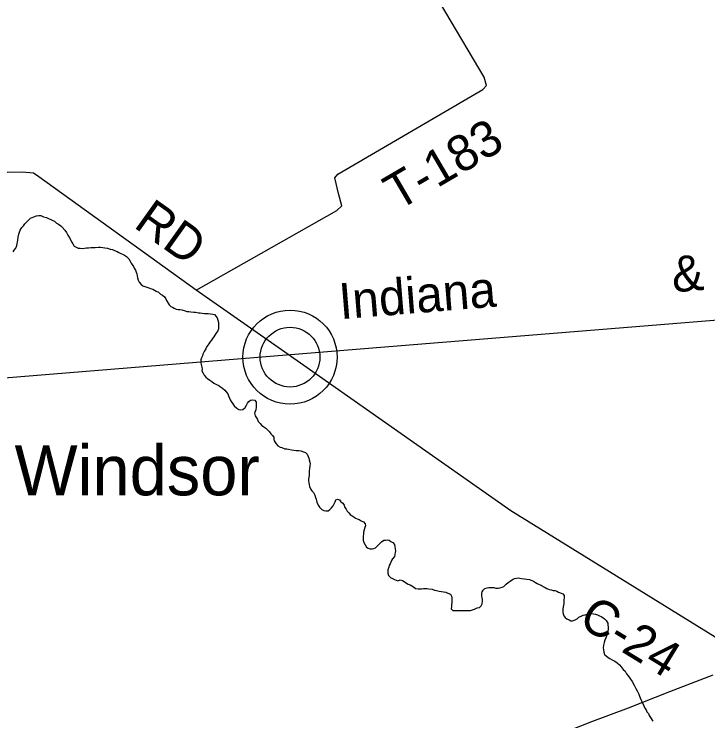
# Model space of a CAD drawing. Extents: x 0 to 1064, y 0 to 440.
# Drawn here: x 367.67 to 385.2, y 62 to 79.88 of the extents above; entities that cross this region are included whole.
import ezdxf

# ---------------------------------------------------------------- set-up
doc = ezdxf.new("R2010")
doc.units = 0
for name, color, linetype in [('GM_X_County_Road', 7, 'Continuous'), ('GM_X_County_Road_Text', 7, 'Continuous'), ('GM_X_Minor_River', 7, 'Continuous'), ('GM_X_Rail_Line', 7, 'Continuous'), ('GM_X_Rail_Line_Text', 7, 'Continuous'), ('GM_X_State_Route', 7, 'Continuous'), ('GM_X_Township_Road', 7, 'Continuous'), ('GM_X_Township_Road_Text', 7, 'Continuous'), ('GM_X_Unincorporated', 7, 'Continuous'), ('GM_X_Unincorporated_Location', 7, 'Continuous'), ('GM_X_Unincorporated_Text', 7, 'Continuous')]:
    doc.layers.add(name, color=color, linetype=linetype)

msp = doc.modelspace()

# ---------------------------------------------------------------- linework, layer by layer
at = {"layer": 'GM_X_County_Road'}
for points in [[(374.507, 71.33), (372.27, 72.9), (368.291, 75.769), (368.159, 75.856), (367.867, 75.885), (362.558, 75.761), (360.734, 75.905), (359.635, 76.08), (358.571, 76.181), (357.992, 76.105), (357.429, 75.907), (356.927, 75.727), (354.046, 75.188), (352.338, 74.965), (351.809, 75.028), (350.645, 75.289), (348.214, 75.929), (348.075, 76.096), (347.933, 76.267), (345.702, 81.875)], [(386.313, 63.548), (380.222, 67.319), (374.508, 71.329), (374.507, 71.33)]]:
    msp.add_lwpolyline(points, dxfattribs=at)
at = {"layer": 'GM_X_Minor_River'}
for points in [[(367.638, 73.87), (367.67, 73.912), (367.707, 73.959), (367.733, 74.026), (367.746, 74.068), (367.754, 74.122), (367.761, 74.165), (367.769, 74.238), (367.783, 74.316), (367.803, 74.364), (367.822, 74.413), (367.86, 74.485), (367.904, 74.526), (367.936, 74.574), (367.979, 74.622), (368.023, 74.663), (368.079, 74.717), (368.122, 74.734), (368.165, 74.757), (368.227, 74.78), (368.288, 74.784), (368.337, 74.783), (368.409, 74.757), (368.482, 74.737), (368.536, 74.712), (368.596, 74.686), (368.644, 74.66), (368.686, 74.641), (368.74, 74.597), (368.788, 74.566), (368.842, 74.528), (368.883, 74.49), (368.948, 74.416), (368.99, 74.36), (369.024, 74.292), (369.06, 74.237), (369.089, 74.181), (369.117, 74.12), (369.147, 74.071), (369.182, 74.015), (369.236, 73.983), (369.284, 73.958), (369.333, 73.957), (369.393, 73.955), (369.448, 73.96), (369.497, 73.965), (369.546, 73.97), (369.601, 73.975), (369.668, 73.979), (369.711, 73.978), (369.802, 73.982), (369.845, 73.987), (369.905, 73.979), (369.96, 73.972), (370.027, 73.958), (370.093, 73.938), (370.148, 73.925), (370.202, 73.905), (370.268, 73.879), (370.316, 73.854), (370.364, 73.828), (370.406, 73.809), (370.454, 73.784), (370.502, 73.746), (370.568, 73.69), (370.597, 73.628), (370.626, 73.579), (370.679, 73.499), (370.702, 73.455), (370.731, 73.406), (370.754, 73.351), (370.771, 73.308), (370.776, 73.265), (370.787, 73.21), (370.804, 73.155), (370.827, 73.1), (370.874, 73.044), (370.922, 73.012), (370.97, 72.987), (371.019, 72.974), (371.073, 72.954), (371.115, 72.941), (371.169, 72.921), (371.212, 72.902), (371.254, 72.877), (371.314, 72.851), (371.367, 72.801), (371.415, 72.769), (371.463, 72.726), (371.498, 72.676), (371.521, 72.633), (371.562, 72.571), (371.586, 72.528), (371.627, 72.485), (371.669, 72.465), (371.712, 72.446), (371.76, 72.421)], [(371.76, 72.421), (371.808, 72.413), (371.851, 72.412), (371.905, 72.399), (371.99, 72.379), (372.032, 72.359), (372.081, 72.358), (372.135, 72.351), (372.208, 72.343), (372.251, 72.342), (372.323, 72.328), (372.366, 72.327), (372.421, 72.32), (372.481, 72.312), (372.53, 72.311), (372.573, 72.31), (372.627, 72.302), (372.688, 72.295), (372.73, 72.282), (372.766, 72.238), (372.795, 72.195), (372.812, 72.14), (372.829, 72.079), (372.828, 72.036), (372.832, 71.963), (372.831, 71.921), (372.811, 71.872), (372.767, 71.8), (372.735, 71.759), (372.71, 71.717), (372.678, 71.675), (372.653, 71.633), (372.609, 71.585), (372.584, 71.543), (372.539, 71.472), (372.514, 71.417), (372.469, 71.346), (372.437, 71.279), (372.424, 71.237), (372.398, 71.189), (372.385, 71.135), (372.383, 71.068), (372.394, 71.019), (372.411, 70.952), (372.416, 70.903), (372.414, 70.854), (372.444, 70.799), (372.467, 70.75), (372.508, 70.7), (372.556, 70.662), (372.616, 70.618), (372.663, 70.587), (372.717, 70.549), (372.783, 70.511), (372.837, 70.485), (372.885, 70.454), (372.933, 70.422), (372.993, 70.372), (373.028, 70.329), (373.064, 70.279), (373.087, 70.224), (373.11, 70.169), (373.127, 70.126), (373.156, 70.083), (373.191, 70.021), (373.226, 69.971), (373.292, 69.915), (373.346, 69.883), (373.388, 69.87), (373.443, 69.881), (373.505, 69.934), (373.537, 69.988), (373.563, 70.036), (373.601, 70.084), (373.644, 70.113), (373.693, 70.124), (373.747, 70.117), (373.783, 70.067), (373.787, 70), (373.786, 69.94), (373.772, 69.873), (373.759, 69.831), (373.745, 69.783), (373.756, 69.721), (373.791, 69.666), (373.814, 69.623), (373.837, 69.58), (373.885, 69.53), (373.92, 69.486), (373.974, 69.443), (374.028, 69.405), (374.081, 69.355), (374.123, 69.317), (374.158, 69.268), (374.2, 69.224), (374.229, 69.181), (374.234, 69.126), (374.239, 69.084), (374.286, 69.009), (374.333, 68.96), (374.387, 68.928)], [(374.387, 68.928), (374.436, 68.915), (374.508, 68.889), (374.563, 68.881), (374.605, 68.874), (374.678, 68.86), (374.739, 68.853), (374.799, 68.845), (374.866, 68.843), (374.909, 68.836), (374.981, 68.81), (375.029, 68.791), (375.071, 68.747), (375.094, 68.692), (375.111, 68.649), (375.122, 68.606), (375.139, 68.545), (375.15, 68.502), (375.142, 68.454), (375.134, 68.375), (375.127, 68.332), (375.125, 68.253), (375.124, 68.211), (375.117, 68.169), (375.11, 68.126), (375.109, 68.078), (375.113, 68.023), (375.125, 67.98), (375.129, 67.931), (375.158, 67.876), (375.188, 67.826), (375.229, 67.777), (375.264, 67.715), (375.287, 67.654), (375.304, 67.611), (375.32, 67.537), (375.349, 67.458), (375.384, 67.408), (375.444, 67.352), (375.492, 67.327), (375.546, 67.313), (375.601, 67.318), (375.644, 67.347), (375.688, 67.389), (375.732, 67.442), (375.758, 67.49), (375.777, 67.545), (375.797, 67.593), (375.84, 67.61), (375.888, 67.597), (375.923, 67.547), (375.971, 67.51), (376.006, 67.46), (376.029, 67.405), (376.059, 67.355), (376.088, 67.312), (376.123, 67.269), (376.159, 67.225), (376.207, 67.194), (376.255, 67.162), (376.296, 67.131), (376.339, 67.118), (376.387, 67.098), (376.441, 67.067), (376.495, 67.035), (376.536, 66.991), (376.547, 66.936), (376.534, 66.894), (376.514, 66.834), (376.501, 66.773), (376.493, 66.731), (376.492, 66.67), (376.485, 66.622), (376.489, 66.573), (376.506, 66.512), (376.535, 66.456), (376.57, 66.401), (376.618, 66.375), (376.661, 66.356), (376.715, 66.355), (376.758, 66.366), (376.801, 66.383), (376.845, 66.424), (376.901, 66.478), (376.951, 66.531), (377.007, 66.572), (377.05, 66.578), (377.092, 66.583), (377.147, 66.575), (377.189, 66.538), (377.237, 66.518), (377.278, 66.463), (377.289, 66.402), (377.294, 66.359), (377.305, 66.304), (377.297, 66.261), (377.29, 66.213), (377.277, 66.165), (377.233, 66.105), (377.207, 66.057), (377.175, 65.979)], [(377.175, 65.979), (377.149, 65.931), (377.136, 65.888), (377.11, 65.822), (377.109, 65.78), (377.114, 65.737), (377.125, 65.682), (377.178, 65.632), (377.232, 65.606), (377.28, 65.581), (377.323, 65.562), (377.365, 65.548), (377.426, 65.571), (377.481, 65.552), (377.523, 65.526), (377.582, 65.488), (377.624, 65.463), (377.673, 65.444), (377.757, 65.393), (377.81, 65.355), (377.877, 65.342), (377.92, 65.341), (377.962, 65.346), (378.017, 65.35), (378.06, 65.355), (378.102, 65.348), (378.151, 65.347), (378.23, 65.333), (378.29, 65.313), (378.339, 65.3), (378.411, 65.286), (378.466, 65.279), (378.521, 65.271), (378.575, 65.258), (378.629, 65.238), (378.696, 65.212), (378.725, 65.157), (378.73, 65.114), (378.728, 65.06), (378.727, 64.993), (378.725, 64.944), (378.718, 64.896), (378.717, 64.841), (378.758, 64.797), (378.819, 64.796), (378.892, 64.794), (378.953, 64.799), (379.02, 64.797), (379.063, 64.796), (379.142, 64.794), (379.203, 64.799), (379.252, 64.81), (379.307, 64.833), (379.369, 64.862), (379.43, 64.872), (379.474, 64.914), (379.493, 64.968), (379.507, 65.029), (379.502, 65.077), (379.497, 65.12), (379.492, 65.163), (379.487, 65.224), (379.494, 65.266), (379.52, 65.314), (379.564, 65.356), (379.625, 65.372), (379.668, 65.377), (379.735, 65.376), (379.789, 65.374), (379.838, 65.361), (379.899, 65.36), (379.941, 65.371), (380.003, 65.388), (380.046, 65.405), (380.102, 65.464), (380.158, 65.505), (380.208, 65.541), (380.263, 65.582), (380.313, 65.605), (380.362, 65.616), (380.404, 65.621), (380.447, 65.614), (380.495, 65.601), (380.568, 65.593), (380.623, 65.585), (380.689, 65.578), (380.75, 65.552), (380.792, 65.539), (380.846, 65.507), (380.888, 65.482), (380.936, 65.456), (380.99, 65.437), (381.038, 65.405), (381.086, 65.374), (381.134, 65.348), (381.188, 65.329), (381.243, 65.315), (381.291, 65.302), (381.346, 65.3), (381.388, 65.281), (381.43, 65.262)], [(381.43, 65.262), (381.49, 65.236), (381.533, 65.217), (381.568, 65.173), (381.567, 65.119), (381.565, 65.064), (381.564, 65.022), (381.557, 64.973), (381.55, 64.931), (381.535, 64.834), (381.539, 64.755), (381.544, 64.712), (381.561, 64.663), (381.591, 64.62), (381.638, 64.582), (381.693, 64.556), (381.735, 64.537), (381.783, 64.536), (381.845, 64.559), (381.894, 64.582), (381.944, 64.623), (381.999, 64.652), (382.049, 64.675), (382.104, 64.686), (382.153, 64.703), (382.214, 64.714), (382.269, 64.719), (382.311, 64.712), (382.36, 64.704), (382.408, 64.685), (382.462, 64.665), (382.505, 64.646), (382.546, 64.621), (382.588, 64.589), (382.63, 64.54), (382.671, 64.478), (382.676, 64.429), (382.68, 64.374), (382.679, 64.32), (382.671, 64.259), (382.658, 64.217), (382.651, 64.174), (382.619, 64.108), (382.599, 64.042), (382.579, 63.988), (382.565, 63.915), (382.558, 63.854), (382.562, 63.8), (382.573, 63.745), (382.59, 63.683), (382.632, 63.646), (382.679, 63.608), (382.721, 63.583), (382.781, 63.545), (382.847, 63.513), (382.907, 63.469), (382.967, 63.425), (383.008, 63.375), (383.061, 63.301), (383.109, 63.257), (383.144, 63.196), (383.191, 63.14), (383.226, 63.084), (383.291, 62.998), (383.338, 62.911), (383.384, 62.825), (383.413, 62.764), (383.454, 62.678), (383.477, 62.628), (383.488, 62.586), (383.517, 62.524), (383.546, 62.463), (383.58, 62.383), (383.609, 62.327), (383.639, 62.284), (383.662, 62.235), (383.697, 62.191), (383.72, 62.136), (383.749, 62.087), (383.808, 61.994)]]:
    msp.add_lwpolyline(points, dxfattribs=at)
at = {"layer": 'GM_X_Rail_Line'}
msp.add_lwpolyline([(294.878, 64.688), (295.462, 64.818), (295.993, 64.914), (296.456, 64.984), (296.949, 65.05), (297.395, 65.101), (298.637, 65.203), (300.032, 65.313), (301.845, 65.455), (308.155, 65.944), (313.085, 66.333), (315.754, 66.545), (319.164, 66.817), (322.97, 67.113), (325.111, 67.285), (328.704, 67.57), (338.651, 68.362), (347.277, 69.057), (351.435, 69.397), (364.628, 70.454), (374.547, 71.26), (377.035, 71.469), (383.382, 71.976), (390.331, 72.542)], dxfattribs=at)
at = {"layer": 'GM_X_State_Route'}
msp.add_lwpolyline([(367.195, 56.191), (368.034, 56.502), (368.978, 56.871), (369.792, 57.183), (370.643, 57.499), (371.533, 57.87), (372.408, 58.18), (373.001, 58.405), (373.42, 58.565), (374.229, 58.889), (374.994, 59.177), (375.87, 59.518), (376.82, 59.88), (377.746, 60.243), (378.671, 60.582), (379.973, 61.087), (381.195, 61.564), (382.269, 61.984), (383.194, 62.335), (384.237, 62.743), (385.336, 63.169)], dxfattribs=at)
at = {"layer": 'GM_X_Township_Road'}
msp.add_lwpolyline([(372.27, 72.9), (375.82, 74.917), (375.949, 75.03), (375.869, 75.342), (375.772, 75.744), (375.846, 75.834), (379.514, 77.971), (379.606, 78.073), (379.543, 78.287), (377.61, 81.562), (377.383, 81.833), (376.882, 82.108), (375.97, 82.554), (375.862, 82.695), (375.687, 83.148), (375.549, 83.308), (375.362, 83.42), (375.26, 83.47), (375.08, 83.631), (372.777, 87.788)], dxfattribs=at)
at = {"layer": 'GM_X_Unincorporated'}
for radius in [1.19, 0.755]:
    msp.add_circle((374.64, 71.204), radius, dxfattribs=at)
at = {"layer": 'GM_X_Unincorporated_Location'}
msp.add_line((374.64, 71.204), (374.64, 71.204), dxfattribs=at)

# ---------------------------------------------------------------- texts
at = {"layer": 'GM_X_County_Road_Text'}
for s, rotation, p in [('RD', 324.52, (370.657, 74.508)), ('C-24', 328.5044, (381.891, 64.443))]:
    msp.add_text(s, height=0.9091, rotation=rotation, dxfattribs=at).set_placement(p)
at = {"layer": 'GM_X_Rail_Line_Text'}
for s, height, rotation, p in [('&', 0.906, 4.6534, (384.32, 72.842)), ('Indiana', 0.9061, 4.6497, (375.913, 72.163))]:
    msp.add_text(s, height=height, rotation=rotation, dxfattribs=at).set_placement(p)
at = {"layer": 'GM_X_Township_Road_Text'}
msp.add_text('T-183', height=0.9091, rotation=30.3362, dxfattribs=at).set_placement((377.366, 74.895))
at = {"layer": 'GM_X_Unincorporated_Text'}
msp.add_text('Windsor', height=1.2636, rotation=0, dxfattribs=at).set_placement((367.676, 67.709))

doc.saveas('drawing.dxf')
